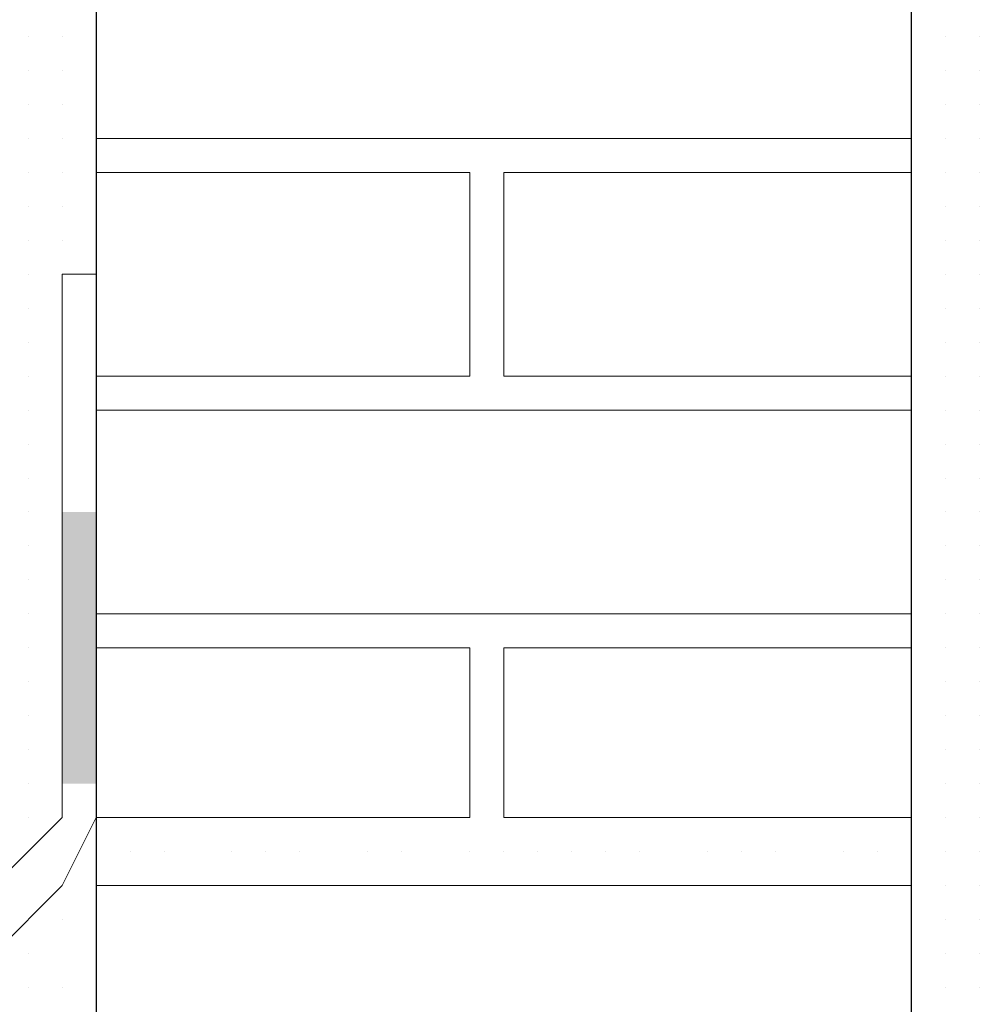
# Model space of a CAD drawing. Header units: metres. Extents: x 5.7 to 89.8, y 4 to 63.5.
# Tile 448 of 475: x 72.909 to 73.181, y 49.776 to 50.055. Entities that reach past the tile are written whole.
import ezdxf

# ---------------------------------------------------------------- set-up
doc = ezdxf.new("R2010")
doc.units = ezdxf.units.M
doc.header["$MEASUREMENT"] = 0
for name, color, linetype in [('PDF17_hatch-borshi', 7, 'Continuous'), ('PDF17_Isogam', 7, 'Continuous'), ('PDF17_wall', 7, 'Continuous')]:
    doc.layers.add(name, color=color, linetype=linetype)

msp = doc.modelspace()

# ---------------------------------------------------------------- linework, layer by layer
at = {"layer": 'PDF17_hatch-borshi', "lineweight": 18}
for points in [[(72.91139, 50.05014), (72.91139, 50.05014)], [(72.91139, 50.05014), (72.91139, 50.05014)], [(72.91139, 50.05014), (72.91139, 50.05014)], [(72.91139, 50.05014), (72.91139, 50.05014)], [(72.91139, 50.05014), (72.91139, 50.05014)], [(72.92103, 50.05014), (72.92103, 50.05014)], [(72.92103, 50.05014), (72.92103, 50.05014)], [(72.92103, 50.05014), (72.92103, 50.05014)], [(72.93066, 50.05014), (72.93066, 50.05014)], [(73.16181, 50.05014), (73.16181, 50.05014)], [(73.17144, 50.05014), (73.17144, 50.05014)], [(73.17144, 50.05014), (73.17144, 50.05014)], [(73.17144, 50.05014), (73.17144, 50.05014)], [(73.17144, 50.05014), (73.17144, 50.05014)], [(73.18107, 50.05014), (73.18107, 50.05014)], [(73.18107, 50.05014), (73.18107, 50.05014)], [(73.18107, 50.05014), (73.18107, 50.05014)], [(73.18107, 50.05014), (73.18107, 50.05014)], [(72.91139, 50.0405), (72.91139, 50.0405)], [(72.91139, 50.0405), (72.91139, 50.0405)], [(72.91139, 50.0405), (72.91139, 50.0405)], [(72.92103, 50.0405), (72.92103, 50.0405)], [(72.92103, 50.0405), (72.92103, 50.0405)], [(72.92103, 50.0405), (72.92103, 50.0405)], [(72.92103, 50.0405), (72.92103, 50.0405)], [(72.93066, 50.0405), (72.93066, 50.0405)], [(73.16181, 50.0405), (73.16181, 50.0405)], [(73.16181, 50.0405), (73.16181, 50.0405)], [(73.17144, 50.0405), (73.17144, 50.0405)], [(73.17144, 50.0405), (73.17144, 50.0405)], [(73.18107, 50.0405), (73.18107, 50.0405)], [(72.91139, 50.03087), (72.91139, 50.03087)], [(72.91139, 50.03087), (72.91139, 50.03087)], [(72.91139, 50.03087), (72.91139, 50.03087)], [(72.92103, 50.03087), (72.92103, 50.03087)], [(72.92103, 50.03087), (72.92103, 50.03087)], [(72.92103, 50.03087), (72.92103, 50.03087)], [(72.93066, 50.03087), (72.93066, 50.03087)], [(72.93066, 50.03087), (72.93066, 50.03087)], [(72.93066, 50.03087), (72.93066, 50.03087)], [(72.93066, 50.03087), (72.93066, 50.03087)], [(73.16181, 50.03087), (73.16181, 50.03087)], [(73.16181, 50.03087), (73.16181, 50.03087)], [(73.16181, 50.03087), (73.16181, 50.03087)], [(73.17144, 50.03087), (73.17144, 50.03087)], [(73.17144, 50.03087), (73.17144, 50.03087)], [(73.17144, 50.03087), (73.17144, 50.03087)], [(73.17144, 50.03087), (73.17144, 50.03087)], [(73.18107, 50.03087), (73.18107, 50.03087)], [(73.18107, 50.03087), (73.18107, 50.03087)], [(73.18107, 50.03087), (73.18107, 50.03087)], [(73.18107, 50.03087), (73.18107, 50.03087)], [(72.91139, 50.02124), (72.91139, 50.02124)], [(72.91139, 50.02124), (72.91139, 50.02124)], [(72.91139, 50.02124), (72.91139, 50.02124)], [(72.91139, 50.02124), (72.91139, 50.02124)], [(72.92103, 50.02124), (72.92103, 50.02124)], [(72.92103, 50.02124), (72.92103, 50.02124)], [(72.92103, 50.02124), (72.92103, 50.02124)], [(72.92103, 50.02124), (72.92103, 50.02124)], [(72.92103, 50.02124), (72.92103, 50.02124)], [(72.93066, 50.02124), (72.93066, 50.02124)], [(73.16181, 50.02124), (72.93066, 50.02124)], [(73.02697, 50.02124), (73.02697, 50.02124)], [(73.05586, 50.02124), (73.05586, 50.02124)], [(73.05586, 50.02124), (73.05586, 50.02124)], [(73.06549, 50.02124), (73.06549, 50.02124)], [(73.07512, 50.02124), (73.07512, 50.02124)], [(73.09439, 50.02124), (73.09439, 50.02124)], [(73.12328, 50.02124), (73.12328, 50.02124)], [(73.14254, 50.02124), (73.14254, 50.02124)], [(73.16181, 50.02124), (73.16181, 50.02124)], [(73.16181, 50.02124), (73.16181, 50.02124)], [(73.17144, 50.02124), (73.17144, 50.02124)], [(73.17144, 50.02124), (73.17144, 50.02124)], [(73.17144, 50.02124), (73.17144, 50.02124)], [(73.17144, 50.02124), (73.17144, 50.02124)], [(73.18107, 50.02124), (73.18107, 50.02124)], [(73.18107, 50.02124), (73.18107, 50.02124)], [(73.18107, 50.02124), (73.18107, 50.02124)], [(73.18107, 50.02124), (73.18107, 50.02124)], [(72.91139, 50.01161), (72.91139, 50.01161)], [(72.91139, 50.01161), (72.91139, 50.01161)], [(72.91139, 50.01161), (72.91139, 50.01161)], [(72.92103, 50.01161), (72.92103, 50.01161)], [(72.92103, 50.01161), (72.92103, 50.01161)], [(72.92103, 50.01161), (72.92103, 50.01161)], [(72.92103, 50.01161), (72.92103, 50.01161)], [(72.93066, 50.01161), (72.93066, 50.01161)], [(72.93066, 50.01161), (72.93066, 50.01161)], [(72.93066, 50.01161), (72.93066, 50.01161)], [(72.93066, 49.95382), (73.0366, 49.95382), (73.0366, 50.01161), (72.93066, 50.01161)], [(72.93066, 50.01161), (72.93066, 50.01161)], [(72.94029, 50.01161), (72.94029, 50.01161)], [(72.94029, 50.01161), (72.94029, 50.01161)], [(72.94992, 50.01161), (72.94992, 50.01161)], [(72.95955, 50.01161), (72.95955, 50.01161)], [(72.95955, 50.01161), (72.95955, 50.01161)], [(72.97881, 50.01161), (72.97881, 50.01161)], [(72.98844, 50.01161), (72.98844, 50.01161)], [(72.98844, 50.01161), (72.98844, 50.01161)], [(72.98844, 50.01161), (72.98844, 50.01161)], [(72.99808, 50.01161), (72.99808, 50.01161)], [(73.00771, 50.01161), (73.00771, 50.01161)], [(73.00771, 50.01161), (73.00771, 50.01161)], [(73.01734, 50.01161), (73.01734, 50.01161)], [(73.01734, 50.01161), (73.01734, 50.01161)], [(73.01734, 50.01161), (73.01734, 50.01161)], [(73.0366, 50.01161), (73.0366, 50.01161)], [(73.0366, 50.01161), (73.0366, 50.01161)], [(73.16181, 49.95382), (73.04623, 49.95382), (73.04623, 50.01161), (73.16181, 50.01161)], [(73.04623, 50.01161), (73.04623, 50.01161)], [(73.04623, 50.01161), (73.04623, 50.01161)], [(73.04623, 50.01161), (73.04623, 50.01161)], [(73.06549, 50.01161), (73.06549, 50.01161)], [(73.06549, 50.01161), (73.06549, 50.01161)], [(73.08476, 50.01161), (73.08476, 50.01161)], [(73.09439, 50.01161), (73.09439, 50.01161)], [(73.11365, 50.01161), (73.11365, 50.01161)], [(73.11365, 50.01161), (73.11365, 50.01161)], [(73.12328, 50.01161), (73.12328, 50.01161)], [(73.13291, 50.01161), (73.13291, 50.01161)], [(73.15217, 50.01161), (73.15217, 50.01161)], [(73.15217, 50.01161), (73.15217, 50.01161)], [(73.15217, 50.01161), (73.15217, 50.01161)], [(73.16181, 50.01161), (73.16181, 50.01161)], [(73.16181, 50.01161), (73.16181, 50.01161)], [(73.17144, 50.01161), (73.17144, 50.01161)], [(73.17144, 50.01161), (73.17144, 50.01161)], [(73.17144, 50.01161), (73.17144, 50.01161)], [(73.17144, 50.01161), (73.17144, 50.01161)], [(73.18107, 50.01161), (73.18107, 50.01161)], [(73.18107, 50.01161), (73.18107, 50.01161)], [(73.18107, 50.01161), (73.18107, 50.01161)], [(72.91139, 50.00198), (72.91139, 50.00198)], [(72.91139, 50.00198), (72.91139, 50.00198)], [(72.91139, 50.00198), (72.91139, 50.00198)], [(72.91139, 50.00198), (72.91139, 50.00198)], [(72.91139, 50.00198), (72.91139, 50.00198)], [(72.92103, 50.00198), (72.92103, 50.00198)], [(72.92103, 50.00198), (72.92103, 50.00198)], [(72.92103, 50.00198), (72.92103, 50.00198)], [(72.92103, 50.00198), (72.92103, 50.00198)], [(72.92103, 50.00198), (72.92103, 50.00198)], [(72.93066, 50.00198), (72.93066, 50.00198)], [(72.93066, 50.00198), (72.93066, 50.00198)], [(73.16181, 50.00198), (73.16181, 50.00198)], [(73.16181, 50.00198), (73.16181, 50.00198)], [(73.17144, 50.00198), (73.17144, 50.00198)], [(73.17144, 50.00198), (73.17144, 50.00198)], [(73.17144, 50.00198), (73.17144, 50.00198)], [(73.17144, 50.00198), (73.17144, 50.00198)], [(73.18107, 50.00198), (73.18107, 50.00198)], [(73.18107, 50.00198), (73.18107, 50.00198)], [(73.18107, 50.00198), (73.18107, 50.00198)], [(72.91139, 49.99235), (72.91139, 49.99235)], [(72.91139, 49.99235), (72.91139, 49.99235)], [(72.91139, 49.99235), (72.91139, 49.99235)], [(72.91139, 49.99235), (72.91139, 49.99235)], [(72.92103, 49.99235), (72.92103, 49.99235)], [(72.92103, 49.99235), (72.92103, 49.99235)], [(72.93066, 49.99235), (72.93066, 49.99235)], [(73.0366, 49.99235), (73.0366, 49.99235)], [(73.0366, 49.99235), (73.0366, 49.99235)], [(73.04623, 49.99235), (73.04623, 49.99235)], [(73.04623, 49.99235), (73.04623, 49.99235)], [(73.16181, 49.99235), (73.16181, 49.99235)], [(73.17144, 49.99235), (73.17144, 49.99235)], [(73.17144, 49.99235), (73.17144, 49.99235)], [(73.17144, 49.99235), (73.17144, 49.99235)], [(73.17144, 49.99235), (73.17144, 49.99235)], [(73.17144, 49.99235), (73.17144, 49.99235)], [(73.18107, 49.99235), (73.18107, 49.99235)], [(73.18107, 49.99235), (73.18107, 49.99235)], [(73.18107, 49.99235), (73.18107, 49.99235)], [(72.91139, 49.98272), (72.91139, 49.98272)], [(72.91139, 49.98272), (72.91139, 49.98272)], [(72.92103, 49.98272), (72.92103, 49.98272)], [(72.92103, 49.98272), (72.92103, 49.98272)], [(72.92103, 49.98272), (72.92103, 49.98272)], [(72.92103, 49.98272), (72.92103, 49.98272)], [(72.92103, 49.98272), (72.92103, 49.98272)], [(72.93066, 49.98272), (72.93066, 49.98272)], [(72.93066, 49.98272), (72.93066, 49.98272)], [(73.0366, 49.98272), (73.0366, 49.98272)], [(73.16181, 49.98272), (73.16181, 49.98272)], [(73.16181, 49.98272), (73.16181, 49.98272)], [(73.17144, 49.98272), (73.17144, 49.98272)], [(73.17144, 49.98272), (73.17144, 49.98272)], [(73.17144, 49.98272), (73.17144, 49.98272)], [(73.17144, 49.98272), (73.17144, 49.98272)], [(73.18107, 49.98272), (73.18107, 49.98272)], [(73.18107, 49.98272), (73.18107, 49.98272)], [(73.18107, 49.98272), (73.18107, 49.98272)], [(73.18107, 49.98272), (73.18107, 49.98272)], [(72.91139, 49.97309), (72.91139, 49.97309)], [(72.91139, 49.97309), (72.91139, 49.97309)], [(72.91139, 49.97309), (72.91139, 49.97309)], [(72.91139, 49.97309), (72.91139, 49.97309)], [(72.92103, 49.97309), (72.92103, 49.97309)], [(72.92103, 49.97309), (72.92103, 49.97309)], [(73.04623, 49.97309), (73.04623, 49.97309)], [(73.04623, 49.97309), (73.04623, 49.97309)], [(73.16181, 49.97309), (73.16181, 49.97309)], [(73.17144, 49.97309), (73.17144, 49.97309)], [(73.17144, 49.97309), (73.17144, 49.97309)], [(73.17144, 49.97309), (73.17144, 49.97309)], [(73.18107, 49.97309), (73.18107, 49.97309)], [(73.18107, 49.97309), (73.18107, 49.97309)], [(73.18107, 49.97309), (73.18107, 49.97309)], [(72.91139, 49.96346), (72.91139, 49.96346)], [(72.91139, 49.96346), (72.91139, 49.96346)], [(72.92103, 49.96346), (72.92103, 49.96346)], [(72.92103, 49.96346), (72.92103, 49.96346)], [(72.92103, 49.96346), (72.92103, 49.96346)], [(73.0366, 49.96346), (73.0366, 49.96346)], [(73.04623, 49.96346), (73.04623, 49.96346)], [(73.16181, 49.96346), (73.16181, 49.96346)], [(73.16181, 49.96346), (73.16181, 49.96346)], [(73.16181, 49.96346), (73.16181, 49.96346)], [(73.16181, 49.96346), (73.16181, 49.96346)], [(73.17144, 49.96346), (73.17144, 49.96346)], [(73.17144, 49.96346), (73.17144, 49.96346)], [(73.17144, 49.96346), (73.17144, 49.96346)], [(73.18107, 49.96346), (73.18107, 49.96346)], [(73.18107, 49.96346), (73.18107, 49.96346)], [(73.18107, 49.96346), (73.18107, 49.96346)], [(73.18107, 49.96346), (73.18107, 49.96346)], [(73.18107, 49.96346), (73.18107, 49.96346)], [(72.91139, 49.95382), (72.91139, 49.95382)], [(72.91139, 49.95382), (72.91139, 49.95382)], [(72.91139, 49.95382), (72.91139, 49.95382)], [(72.91139, 49.95382), (72.91139, 49.95382)], [(72.92103, 49.95382), (72.92103, 49.95382)], [(72.92103, 49.95382), (72.92103, 49.95382)], [(72.92103, 49.95382), (72.92103, 49.95382)], [(72.94992, 49.95382), (72.94992, 49.95382)], [(72.96918, 49.95382), (72.96918, 49.95382)], [(72.97881, 49.95382), (72.97881, 49.95382)], [(72.98844, 49.95382), (72.98844, 49.95382)], [(73.00771, 49.95382), (73.00771, 49.95382)], [(73.01734, 49.95382), (73.01734, 49.95382)], [(73.0366, 49.95382), (73.0366, 49.95382)], [(73.04623, 49.95382), (73.04623, 49.95382)], [(73.04623, 49.95382), (73.04623, 49.95382)], [(73.04623, 49.95382), (73.04623, 49.95382)], [(73.05586, 49.95382), (73.05586, 49.95382)], [(73.05586, 49.95382), (73.05586, 49.95382)], [(73.06549, 49.95382), (73.06549, 49.95382)], [(73.07512, 49.95382), (73.07512, 49.95382)], [(73.07512, 49.95382), (73.07512, 49.95382)], [(73.08476, 49.95382), (73.08476, 49.95382)], [(73.08476, 49.95382), (73.08476, 49.95382)], [(73.10402, 49.95382), (73.10402, 49.95382)], [(73.12328, 49.95382), (73.12328, 49.95382)], [(73.12328, 49.95382), (73.12328, 49.95382)], [(73.14254, 49.95382), (73.14254, 49.95382)], [(73.15217, 49.95382), (73.15217, 49.95382)], [(73.16181, 49.95382), (73.16181, 49.95382)], [(73.16181, 49.95382), (73.16181, 49.95382)], [(73.17144, 49.95382), (73.17144, 49.95382)], [(73.17144, 49.95382), (73.17144, 49.95382)], [(73.17144, 49.95382), (73.17144, 49.95382)], [(73.17144, 49.95382), (73.17144, 49.95382)], [(73.18107, 49.95382), (73.18107, 49.95382)], [(73.18107, 49.95382), (73.18107, 49.95382)], [(73.18107, 49.95382), (73.18107, 49.95382)], [(73.18107, 49.95382), (73.18107, 49.95382)], [(72.91139, 49.94419), (72.91139, 49.94419)], [(72.91139, 49.94419), (72.91139, 49.94419)], [(72.91139, 49.94419), (72.91139, 49.94419)], [(72.92103, 49.94419), (72.92103, 49.94419)], [(72.92103, 49.94419), (72.92103, 49.94419)], [(72.92103, 49.94419), (72.92103, 49.94419)], [(73.16181, 49.94419), (72.93066, 49.94419)], [(72.94029, 49.94419), (72.94029, 49.94419)], [(72.94992, 49.94419), (72.94992, 49.94419)], [(72.94992, 49.94419), (72.94992, 49.94419)], [(72.97881, 49.94419), (72.97881, 49.94419)], [(72.98844, 49.94419), (72.98844, 49.94419)], [(72.99808, 49.94419), (72.99808, 49.94419)], [(73.00771, 49.94419), (73.00771, 49.94419)], [(73.00771, 49.94419), (73.00771, 49.94419)], [(73.01734, 49.94419), (73.01734, 49.94419)], [(73.02697, 49.94419), (73.02697, 49.94419)], [(73.0366, 49.94419), (73.0366, 49.94419)], [(73.0366, 49.94419), (73.0366, 49.94419)], [(73.05586, 49.94419), (73.05586, 49.94419)], [(73.06549, 49.94419), (73.06549, 49.94419)], [(73.08476, 49.94419), (73.08476, 49.94419)], [(73.11365, 49.94419), (73.11365, 49.94419)], [(73.11365, 49.94419), (73.11365, 49.94419)], [(73.13291, 49.94419), (73.13291, 49.94419)], [(73.14254, 49.94419), (73.14254, 49.94419)], [(73.15217, 49.94419), (73.15217, 49.94419)], [(73.15217, 49.94419), (73.15217, 49.94419)], [(73.16181, 49.94419), (73.16181, 49.94419)], [(73.16181, 49.94419), (73.16181, 49.94419)], [(73.17144, 49.94419), (73.17144, 49.94419)], [(73.17144, 49.94419), (73.17144, 49.94419)], [(73.18107, 49.94419), (73.18107, 49.94419)], [(73.18107, 49.94419), (73.18107, 49.94419)], [(73.18107, 49.94419), (73.18107, 49.94419)], [(73.18107, 49.94419), (73.18107, 49.94419)], [(73.18107, 49.94419), (73.18107, 49.94419)], [(72.91139, 49.93456), (72.91139, 49.93456)], [(72.91139, 49.93456), (72.91139, 49.93456)], [(72.91139, 49.93456), (72.91139, 49.93456)], [(72.91139, 49.93456), (72.91139, 49.93456)], [(72.92103, 49.93456), (72.92103, 49.93456)], [(73.16181, 49.93456), (73.16181, 49.93456)], [(73.16181, 49.93456), (73.16181, 49.93456)], [(73.17144, 49.93456), (73.17144, 49.93456)], [(73.17144, 49.93456), (73.17144, 49.93456)], [(73.17144, 49.93456), (73.17144, 49.93456)], [(73.17144, 49.93456), (73.17144, 49.93456)], [(73.18107, 49.93456), (73.18107, 49.93456)], [(73.18107, 49.93456), (73.18107, 49.93456)], [(73.18107, 49.93456), (73.18107, 49.93456)], [(73.18107, 49.93456), (73.18107, 49.93456)], [(72.91139, 49.92493), (72.91139, 49.92493)], [(72.91139, 49.92493), (72.91139, 49.92493)], [(72.92103, 49.92493), (72.92103, 49.92493)], [(72.92103, 49.92493), (72.92103, 49.92493)], [(72.92103, 49.92493), (72.92103, 49.92493)], [(72.92103, 49.92493), (72.92103, 49.92493)], [(73.16181, 49.92493), (73.16181, 49.92493)], [(73.16181, 49.92493), (73.16181, 49.92493)], [(73.16181, 49.92493), (73.16181, 49.92493)], [(73.16181, 49.92493), (73.16181, 49.92493)], [(73.17144, 49.92493), (73.17144, 49.92493)], [(73.17144, 49.92493), (73.17144, 49.92493)], [(73.17144, 49.92493), (73.17144, 49.92493)], [(73.18107, 49.92493), (73.18107, 49.92493)], [(73.18107, 49.92493), (73.18107, 49.92493)], [(73.18107, 49.92493), (73.18107, 49.92493)], [(73.18107, 49.92493), (73.18107, 49.92493)], [(73.18107, 49.92493), (73.18107, 49.92493)], [(72.91139, 49.9153), (72.91139, 49.9153)], [(72.91139, 49.9153), (72.91139, 49.9153)], [(72.91139, 49.9153), (72.91139, 49.9153)], [(72.91139, 49.9153), (72.91139, 49.9153)], [(72.91139, 49.9153), (72.91139, 49.9153)], [(72.92103, 49.9153), (72.92103, 49.9153)], [(73.16181, 49.9153), (73.16181, 49.9153)], [(73.17144, 49.9153), (73.17144, 49.9153)], [(73.17144, 49.9153), (73.17144, 49.9153)], [(73.18107, 49.9153), (73.18107, 49.9153)], [(73.18107, 49.9153), (73.18107, 49.9153)], [(73.18107, 49.9153), (73.18107, 49.9153)], [(73.18107, 49.9153), (73.18107, 49.9153)], [(72.91139, 49.90567), (72.91139, 49.90567)], [(72.92103, 49.90567), (72.92103, 49.90567)], [(72.92103, 49.90567), (72.92103, 49.90567)], [(73.16181, 49.90567), (73.16181, 49.90567)], [(73.16181, 49.90567), (73.16181, 49.90567)], [(73.16181, 49.90567), (73.16181, 49.90567)], [(73.16181, 49.90567), (73.16181, 49.90567)], [(73.17144, 49.90567), (73.17144, 49.90567)], [(73.17144, 49.90567), (73.17144, 49.90567)], [(73.18107, 49.90567), (73.18107, 49.90567)], [(73.18107, 49.90567), (73.18107, 49.90567)], [(73.18107, 49.90567), (73.18107, 49.90567)], [(73.18107, 49.90567), (73.18107, 49.90567)], [(72.91139, 49.89604), (72.91139, 49.89604)], [(72.91139, 49.89604), (72.91139, 49.89604)], [(72.91139, 49.89604), (72.91139, 49.89604)], [(72.91139, 49.89604), (72.91139, 49.89604)], [(72.92103, 49.89604), (72.92103, 49.89604)], [(73.16181, 49.89604), (73.16181, 49.89604)], [(73.16181, 49.89604), (73.16181, 49.89604)], [(73.17144, 49.89604), (73.17144, 49.89604)], [(73.17144, 49.89604), (73.17144, 49.89604)], [(73.17144, 49.89604), (73.17144, 49.89604)], [(73.17144, 49.89604), (73.17144, 49.89604)], [(73.17144, 49.89604), (73.17144, 49.89604)], [(73.18107, 49.89604), (73.18107, 49.89604)], [(73.18107, 49.89604), (73.18107, 49.89604)], [(73.18107, 49.89604), (73.18107, 49.89604)], [(72.91139, 49.88641), (72.91139, 49.88641)], [(72.91139, 49.88641), (72.91139, 49.88641)], [(72.91139, 49.88641), (72.91139, 49.88641)], [(72.91139, 49.88641), (72.91139, 49.88641)], [(72.92103, 49.88641), (72.92103, 49.88641)], [(72.92103, 49.88641), (72.92103, 49.88641)], [(73.16181, 49.88641), (72.93066, 49.88641)], [(72.93066, 49.88641), (72.93066, 49.88641)], [(72.94029, 49.88641), (72.94029, 49.88641)], [(72.94029, 49.88641), (72.94029, 49.88641)], [(72.94992, 49.88641), (72.94992, 49.88641)], [(72.95955, 49.88641), (72.95955, 49.88641)], [(72.95955, 49.88641), (72.95955, 49.88641)], [(72.97881, 49.88641), (72.97881, 49.88641)], [(72.98844, 49.88641), (72.98844, 49.88641)], [(72.98844, 49.88641), (72.98844, 49.88641)], [(73.00771, 49.88641), (73.00771, 49.88641)], [(73.01734, 49.88641), (73.01734, 49.88641)], [(73.01734, 49.88641), (73.01734, 49.88641)], [(73.01734, 49.88641), (73.01734, 49.88641)], [(73.02697, 49.88641), (73.02697, 49.88641)], [(73.0366, 49.88641), (73.0366, 49.88641)], [(73.0366, 49.88641), (73.0366, 49.88641)], [(73.04623, 49.88641), (73.04623, 49.88641)], [(73.04623, 49.88641), (73.04623, 49.88641)], [(73.05586, 49.88641), (73.05586, 49.88641)], [(73.05586, 49.88641), (73.05586, 49.88641)], [(73.06549, 49.88641), (73.06549, 49.88641)], [(73.06549, 49.88641), (73.06549, 49.88641)], [(73.07512, 49.88641), (73.07512, 49.88641)], [(73.08476, 49.88641), (73.08476, 49.88641)], [(73.09439, 49.88641), (73.09439, 49.88641)], [(73.09439, 49.88641), (73.09439, 49.88641)], [(73.11365, 49.88641), (73.11365, 49.88641)], [(73.12328, 49.88641), (73.12328, 49.88641)], [(73.12328, 49.88641), (73.12328, 49.88641)], [(73.14254, 49.88641), (73.14254, 49.88641)], [(73.15217, 49.88641), (73.15217, 49.88641)], [(73.15217, 49.88641), (73.15217, 49.88641)], [(73.16181, 49.88641), (73.16181, 49.88641)], [(73.16181, 49.88641), (73.16181, 49.88641)], [(73.17144, 49.88641), (73.17144, 49.88641)], [(73.18107, 49.88641), (73.18107, 49.88641)], [(73.18107, 49.88641), (73.18107, 49.88641)], [(73.18107, 49.88641), (73.18107, 49.88641)], [(73.18107, 49.88641), (73.18107, 49.88641)], [(72.91139, 49.87677), (72.91139, 49.87677)], [(72.91139, 49.87677), (72.91139, 49.87677)], [(72.91139, 49.87677), (72.91139, 49.87677)], [(72.91139, 49.87677), (72.91139, 49.87677)], [(72.91139, 49.87677), (72.91139, 49.87677)], [(72.93066, 49.82862), (73.0366, 49.82862), (73.0366, 49.87677), (72.93066, 49.87677)], [(72.98844, 49.87677), (72.98844, 49.87677)], [(72.99808, 49.87677), (72.99808, 49.87677)], [(73.00771, 49.87677), (73.00771, 49.87677)], [(73.16181, 49.87677), (73.04623, 49.87677), (73.04623, 49.82862), (73.16181, 49.82862)], [(73.04623, 49.87677), (73.04623, 49.87677)], [(73.06549, 49.87677), (73.06549, 49.87677)], [(73.11365, 49.87677), (73.11365, 49.87677)], [(73.13291, 49.87677), (73.13291, 49.87677)], [(73.15217, 49.87677), (73.15217, 49.87677)], [(73.16181, 49.87677), (73.16181, 49.87677)], [(73.16181, 49.87677), (73.16181, 49.87677)], [(73.16181, 49.87677), (73.16181, 49.87677)], [(73.16181, 49.87677), (73.16181, 49.87677)], [(73.17144, 49.87677), (73.17144, 49.87677)], [(73.17144, 49.87677), (73.17144, 49.87677)], [(73.17144, 49.87677), (73.17144, 49.87677)], [(73.17144, 49.87677), (73.17144, 49.87677)], [(73.18107, 49.87677), (73.18107, 49.87677)], [(73.18107, 49.87677), (73.18107, 49.87677)], [(73.18107, 49.87677), (73.18107, 49.87677)], [(72.91139, 49.86714), (72.91139, 49.86714)], [(72.91139, 49.86714), (72.91139, 49.86714)], [(72.91139, 49.86714), (72.91139, 49.86714)], [(72.91139, 49.86714), (72.91139, 49.86714)], [(72.91139, 49.86714), (72.91139, 49.86714)], [(72.92103, 49.86714), (72.92103, 49.86714)], [(72.92103, 49.86714), (72.92103, 49.86714)], [(73.0366, 49.86714), (73.0366, 49.86714)], [(73.04623, 49.86714), (73.04623, 49.86714)], [(73.16181, 49.86714), (73.16181, 49.86714)], [(73.16181, 49.86714), (73.16181, 49.86714)], [(73.16181, 49.86714), (73.16181, 49.86714)], [(73.17144, 49.86714), (73.17144, 49.86714)], [(73.17144, 49.86714), (73.17144, 49.86714)], [(73.18107, 49.86714), (73.18107, 49.86714)], [(73.18107, 49.86714), (73.18107, 49.86714)], [(73.18107, 49.86714), (73.18107, 49.86714)], [(73.18107, 49.86714), (73.18107, 49.86714)], [(72.91139, 49.85751), (72.91139, 49.85751)], [(72.91139, 49.85751), (72.91139, 49.85751)], [(72.91139, 49.85751), (72.91139, 49.85751)], [(72.91139, 49.85751), (72.91139, 49.85751)], [(72.91139, 49.85751), (72.91139, 49.85751)], [(72.92103, 49.85751), (72.92103, 49.85751)], [(73.0366, 49.85751), (73.0366, 49.85751)], [(73.04623, 49.85751), (73.04623, 49.85751)], [(73.16181, 49.85751), (73.16181, 49.85751)], [(73.16181, 49.85751), (73.16181, 49.85751)], [(73.17144, 49.85751), (73.17144, 49.85751)], [(73.17144, 49.85751), (73.17144, 49.85751)], [(73.17144, 49.85751), (73.17144, 49.85751)], [(73.17144, 49.85751), (73.17144, 49.85751)], [(73.18107, 49.85751), (73.18107, 49.85751)], [(73.18107, 49.85751), (73.18107, 49.85751)], [(73.18107, 49.85751), (73.18107, 49.85751)], [(72.91139, 49.84788), (72.91139, 49.84788)], [(72.91139, 49.84788), (72.91139, 49.84788)], [(72.91139, 49.84788), (72.91139, 49.84788)], [(72.91139, 49.84788), (72.91139, 49.84788)], [(72.92103, 49.84788), (72.92103, 49.84788)], [(72.92103, 49.84788), (72.92103, 49.84788)], [(72.92103, 49.84788), (72.92103, 49.84788)], [(73.0366, 49.84788), (73.0366, 49.84788)], [(73.04623, 49.84788), (73.04623, 49.84788)], [(73.04623, 49.84788), (73.04623, 49.84788)], [(73.16181, 49.84788), (73.16181, 49.84788)], [(73.16181, 49.84788), (73.16181, 49.84788)], [(73.16181, 49.84788), (73.16181, 49.84788)], [(73.17144, 49.84788), (73.17144, 49.84788)], [(73.17144, 49.84788), (73.17144, 49.84788)], [(73.18107, 49.84788), (73.18107, 49.84788)], [(73.18107, 49.84788), (73.18107, 49.84788)], [(73.18107, 49.84788), (73.18107, 49.84788)], [(72.91139, 49.83825), (72.91139, 49.83825)], [(72.91139, 49.83825), (72.91139, 49.83825)], [(72.91139, 49.83825), (72.91139, 49.83825)], [(73.16181, 49.83825), (73.16181, 49.83825)], [(73.16181, 49.83825), (73.16181, 49.83825)], [(73.17144, 49.83825), (73.17144, 49.83825)], [(73.17144, 49.83825), (73.17144, 49.83825)], [(73.17144, 49.83825), (73.17144, 49.83825)], [(73.17144, 49.83825), (73.17144, 49.83825)], [(73.18107, 49.83825), (73.18107, 49.83825)], [(73.18107, 49.83825), (73.18107, 49.83825)], [(72.91139, 49.82862), (72.91139, 49.82862)], [(72.91139, 49.82862), (72.91139, 49.82862)], [(72.91139, 49.82862), (72.91139, 49.82862)], [(72.91139, 49.82862), (72.91139, 49.82862)], [(72.92103, 49.82862), (72.92103, 49.82862)], [(73.0366, 49.82862), (73.0366, 49.82862)], [(73.04623, 49.82862), (73.04623, 49.82862)], [(73.04623, 49.82862), (73.04623, 49.82862)], [(73.04623, 49.82862), (73.04623, 49.82862)], [(73.08476, 49.82862), (73.08476, 49.82862)], [(73.16181, 49.82862), (73.16181, 49.82862)], [(73.16181, 49.82862), (73.16181, 49.82862)], [(73.16181, 49.82862), (73.16181, 49.82862)], [(73.16181, 49.82862), (73.16181, 49.82862)], [(73.17144, 49.82862), (73.17144, 49.82862)], [(73.17144, 49.82862), (73.17144, 49.82862)], [(73.17144, 49.82862), (73.17144, 49.82862)], [(73.18107, 49.82862), (73.18107, 49.82862)], [(73.18107, 49.82862), (73.18107, 49.82862)], [(73.18107, 49.82862), (73.18107, 49.82862)], [(73.18107, 49.82862), (73.18107, 49.82862)], [(72.91139, 49.81899), (72.91139, 49.81899)], [(72.91139, 49.81899), (72.91139, 49.81899)], [(72.91139, 49.81899), (72.91139, 49.81899)], [(72.91139, 49.81899), (72.91139, 49.81899)], [(72.94029, 49.81899), (72.94029, 49.81899)], [(72.94992, 49.81899), (72.94992, 49.81899)], [(72.94992, 49.81899), (72.94992, 49.81899)], [(72.96918, 49.81899), (72.96918, 49.81899)], [(72.97881, 49.81899), (72.97881, 49.81899)], [(72.97881, 49.81899), (72.97881, 49.81899)], [(72.98844, 49.81899), (72.98844, 49.81899)], [(73.00771, 49.81899), (73.00771, 49.81899)], [(73.00771, 49.81899), (73.00771, 49.81899)], [(73.00771, 49.81899), (73.00771, 49.81899)], [(73.01734, 49.81899), (73.01734, 49.81899)], [(73.01734, 49.81899), (73.01734, 49.81899)], [(73.0366, 49.81899), (73.0366, 49.81899)], [(73.0366, 49.81899), (73.0366, 49.81899)], [(73.0366, 49.81899), (73.0366, 49.81899)], [(73.04623, 49.81899), (73.04623, 49.81899)], [(73.04623, 49.81899), (73.04623, 49.81899)], [(73.05586, 49.81899), (73.05586, 49.81899)], [(73.05586, 49.81899), (73.05586, 49.81899)], [(73.06549, 49.81899), (73.06549, 49.81899)], [(73.06549, 49.81899), (73.06549, 49.81899)], [(73.07512, 49.81899), (73.07512, 49.81899)], [(73.07512, 49.81899), (73.07512, 49.81899)], [(73.08476, 49.81899), (73.08476, 49.81899)], [(73.08476, 49.81899), (73.08476, 49.81899)], [(73.10402, 49.81899), (73.10402, 49.81899)], [(73.11365, 49.81899), (73.11365, 49.81899)], [(73.12328, 49.81899), (73.12328, 49.81899)], [(73.12328, 49.81899), (73.12328, 49.81899)], [(73.14254, 49.81899), (73.14254, 49.81899)], [(73.14254, 49.81899), (73.14254, 49.81899)], [(73.15217, 49.81899), (73.15217, 49.81899)], [(73.16181, 49.81899), (73.16181, 49.81899)], [(73.17144, 49.81899), (73.17144, 49.81899)], [(73.17144, 49.81899), (73.17144, 49.81899)], [(73.17144, 49.81899), (73.17144, 49.81899)], [(73.18107, 49.81899), (73.18107, 49.81899)], [(73.18107, 49.81899), (73.18107, 49.81899)], [(72.92103, 49.80936), (72.92103, 49.80936)], [(72.93066, 49.80936), (73.16181, 49.80936)], [(72.93066, 49.80936), (72.93066, 49.80936)], [(72.93066, 49.80936), (72.93066, 49.80936)], [(72.98844, 49.80936), (72.98844, 49.80936)], [(72.99808, 49.80936), (72.99808, 49.80936)], [(73.02697, 49.80936), (73.02697, 49.80936)], [(73.05586, 49.80936), (73.05586, 49.80936)], [(73.11365, 49.80936), (73.11365, 49.80936)], [(73.13291, 49.80936), (73.13291, 49.80936)], [(73.15217, 49.80936), (73.15217, 49.80936)], [(73.16181, 49.80936), (73.16181, 49.80936)], [(73.16181, 49.80936), (73.16181, 49.80936)], [(73.16181, 49.80936), (73.16181, 49.80936)], [(73.17144, 49.80936), (73.17144, 49.80936)], [(73.17144, 49.80936), (73.17144, 49.80936)], [(73.17144, 49.80936), (73.17144, 49.80936)], [(73.17144, 49.80936), (73.17144, 49.80936)], [(73.18107, 49.80936), (73.18107, 49.80936)], [(73.18107, 49.80936), (73.18107, 49.80936)], [(73.18107, 49.80936), (73.18107, 49.80936)], [(73.18107, 49.80936), (73.18107, 49.80936)], [(72.92103, 49.79972), (72.92103, 49.79972)], [(72.93066, 49.79972), (72.93066, 49.79972)], [(72.93066, 49.79972), (72.93066, 49.79972)], [(73.16181, 49.79972), (73.16181, 49.79972)], [(73.16181, 49.79972), (73.16181, 49.79972)], [(73.17144, 49.79972), (73.17144, 49.79972)], [(73.17144, 49.79972), (73.17144, 49.79972)], [(73.17144, 49.79972), (73.17144, 49.79972)], [(73.17144, 49.79972), (73.17144, 49.79972)], [(73.17144, 49.79972), (73.17144, 49.79972)], [(73.18107, 49.79972), (73.18107, 49.79972)], [(73.18107, 49.79972), (73.18107, 49.79972)], [(73.18107, 49.79972), (73.18107, 49.79972)], [(72.91139, 49.79009), (72.91139, 49.79009)], [(72.91139, 49.79009), (72.91139, 49.79009)], [(72.93066, 49.79009), (72.93066, 49.79009)], [(73.16181, 49.79009), (73.16181, 49.79009)], [(73.17144, 49.79009), (73.17144, 49.79009)], [(73.17144, 49.79009), (73.17144, 49.79009)], [(73.17144, 49.79009), (73.17144, 49.79009)], [(73.17144, 49.79009), (73.17144, 49.79009)], [(73.18107, 49.79009), (73.18107, 49.79009)], [(73.18107, 49.79009), (73.18107, 49.79009)], [(72.91139, 49.78046), (72.91139, 49.78046)], [(72.91139, 49.78046), (72.91139, 49.78046)], [(72.91139, 49.78046), (72.91139, 49.78046)], [(72.92103, 49.78046), (72.92103, 49.78046)], [(72.92103, 49.78046), (72.92103, 49.78046)], [(72.93066, 49.78046), (72.93066, 49.78046)], [(72.93066, 49.78046), (72.93066, 49.78046)], [(73.16181, 49.78046), (73.16181, 49.78046)], [(73.17144, 49.78046), (73.17144, 49.78046)], [(73.17144, 49.78046), (73.17144, 49.78046)], [(73.17144, 49.78046), (73.17144, 49.78046)], [(73.17144, 49.78046), (73.17144, 49.78046)], [(73.18107, 49.78046), (73.18107, 49.78046)], [(73.18107, 49.78046), (73.18107, 49.78046)], [(73.18107, 49.78046), (73.18107, 49.78046)]]:
    msp.add_lwpolyline(points, dxfattribs=at)
at = {"layer": 'PDF17_Isogam', "lineweight": 13}
msp.add_lwpolyline([(72.8825, 49.78046), (72.90176, 49.79009), (72.92103, 49.80936), (72.93066, 49.82862), (72.93066, 49.98272), (72.92103, 49.98272), (72.92103, 49.82862), (72.91139, 49.81899), (72.89213, 49.79972), (72.8825, 49.79009)], dxfattribs=at)
at = {"layer": 'PDF17_Isogam', "transparency": 33554559}
for points in [[(72.92103, 49.83825), (72.93066, 49.83825), (72.92103, 49.9153)], [(72.93066, 49.83825), (72.92103, 49.9153), (72.93066, 49.9153)]]:
    msp.add_solid(points, dxfattribs=at)
at = {"layer": 'PDF17_wall', "lineweight": 25}
msp.add_lwpolyline([(73.16181, 49.42411), (73.16181, 49.75157), (73.16181, 52.00527), (72.93066, 52.00527), (72.93066, 49.73231)], dxfattribs=at)

doc.saveas('drawing.dxf')
